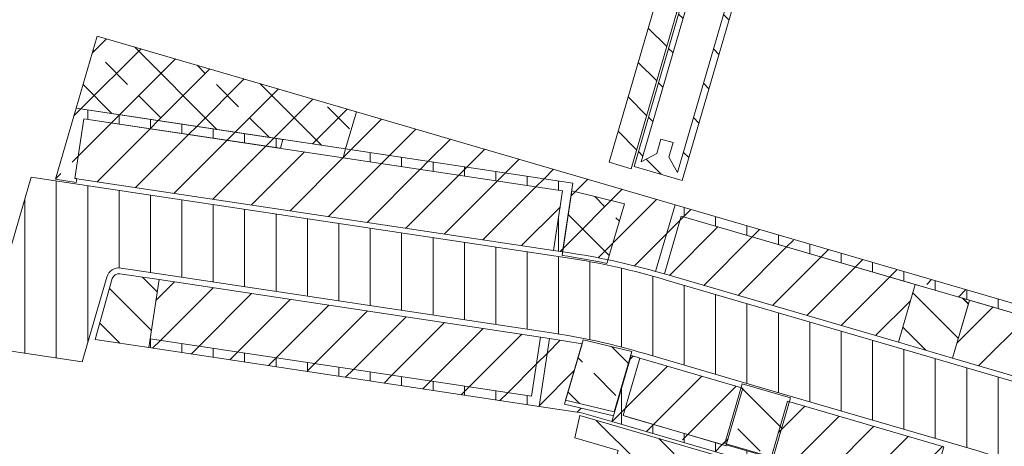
# Model space of a CAD drawing. Header units: metres. Extents: x 167411 to 168816, y 461777 to 462985.
# Tile 474 of 493: x 167600 to 167678, y 462823 to 462857. Entities that reach past the tile are written whole.
import ezdxf

# ---------------------------------------------------------------- set-up
doc = ezdxf.new("R2010")
doc.units = ezdxf.units.M
doc.header["$LTSCALE"] = 0.5
for name, color, linetype, lineweight, true_color in [('Noord-N-WE-GW-AANVULLEN-bomengranulaat t.b.v. bomen', 7, 'Continuous', 18, 0x01ffff), ('Noord-N-WE-GW-AANVULLEN-bomengranulaat TTE-tegel', 7, 'Continuous', 18, 0xff3f01), ('Noord-N-WE-GW-AANVULLEN-menggranulaat uitvullen', 7, 'Continuous', 18, 0xff7f01), ('Noord-N-WE-GW-AANVULLEN-teelgrond 2e en 3e grootte boom', 7, 'Continuous', 18, 0xbf01ff), ('Noord-N-WE-GW-AANVULLEN-teelgrond haag', 7, 'Continuous', 18, 0x00ff01), ('Noord-N-WE-GW-AANVULLEN-vrijgekomen grond', 7, 'Continuous', 18, 0x7fff01), ('Noord-N-WE-GW-AANVULLEN-vrijgekomen grond (uitvullen)', 7, 'Continuous', 18, 0x0100ff), ('Noord-N-WE-GW-AANVULLEN-zand uitvullen', 7, 'Continuous', 18, 0x3fff01), ('Noord-N-WE-GW-ONTGRAVEN-grond-boom kleiner dan 1 m', 7, 'Continuous', 18, 0x013fff), ('Noord-N-WE-GW-ONTGRAVEN-grond-haag', 7, 'Continuous', 18, 0x01ffff)]:
    doc.layers.add(name, color=color, linetype=linetype, lineweight=lineweight, true_color=true_color)
pattern_1 = [(90, (0, 0), (-2.5, 0), [])]
pattern_2 = [(45, (0, 0), (-1.767766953, 1.767766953), [])]
pattern_3 = [(135, (0, 0), (-3.535533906, -3.535533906), []), (135, (2e-16, 3.5355), (-3.535533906, -3.535533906), [2.5, -1.25])]
pattern_4 = [(45, (0, 0), (-3.535533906, 3.535533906), []), (45, (3.5355, 0), (-3.535533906, 3.535533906), [2.5, -1.25])]
pattern_5 = [(135, (0, 0), (-1.767766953, -1.767766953), [])]

msp = doc.modelspace()

# ---------------------------------------------------------------- hatches: boundary and pattern name
at = {"layer": 'Noord-N-WE-GW-AANVULLEN-bomengranulaat t.b.v. bomen'}
h = msp.add_hatch(dxfattribs=at)
h.set_pattern_fill('ANSI31', color=256, scale=20, angle=90)
h.set_pattern_definition(pattern_5)
edge = h.paths.add_edge_path()
edge.add_line((167610.686, 462836.249), (167607.571, 462836.718))
edge.add_arc((167607.489, 462836.174), 0.55, 81.44796, 163.73658)
edge.add_line((167606.961, 462836.328), (167605.59, 462831.474))
edge.add_line((167605.59, 462831.474), (167609.871, 462830.835))
edge.add_line((167609.871, 462830.835), (167610.686, 462836.249))
h = msp.add_hatch(dxfattribs=at)
h.set_pattern_fill('ANSI31', color=256, scale=20, angle=90)
h.set_pattern_definition(pattern_5)
h.paths.add_polyline_path([(167675.222, 462834.605), (167673.653, 462835.063), (167672.471, 462835.408), (167670.902, 462835.866), (167669.559, 462831.262), (167673.879, 462830.002), (167675.139, 462834.322)])
at = {"layer": 'Noord-N-WE-GW-AANVULLEN-bomengranulaat TTE-tegel'}
h = msp.add_hatch(dxfattribs=at)
h.set_pattern_fill('ANSI31', color=256, scale=20)
h.set_pattern_definition(pattern_2)
h.paths.add_polyline_path([(167604.703, 462849.051), (167603.989, 462844.306), (167642.101, 462838.574), (167642.814, 462843.32)])
h = msp.add_hatch(dxfattribs=at)
h.set_pattern_fill('ANSI31', color=256, scale=20)
h.set_pattern_definition(pattern_2)
h.paths.add_polyline_path([(167650.929, 462836.697), (167669.559, 462831.262), (167670.902, 462835.866), (167652.273, 462841.3)])
h = msp.add_hatch(dxfattribs=at)
h.set_pattern_fill('ANSI31', color=256, scale=20)
h.set_pattern_definition(pattern_2)
h.paths.add_polyline_path([(167610.686, 462836.249), (167609.976, 462831.532), (167640.355, 462826.964), (167641.064, 462831.681)])
h = msp.add_hatch(dxfattribs=at)
h.set_pattern_fill('ANSI31', color=256, scale=20)
h.set_pattern_definition(pattern_2)
h.paths.add_polyline_path([(167675.222, 462834.605), (167673.879, 462830.002), (167685.308, 462826.668), (167686.651, 462831.271)])
h = msp.add_hatch(dxfattribs=at)
h.set_pattern_fill('ANSI31', color=256, scale=20)
h.set_pattern_definition(pattern_2)
h.paths.add_polyline_path([(167655.881, 462823.175), (167657.175, 462827.61), (167648.983, 462830), (167647.64, 462825.422), (167648.217, 462825.254), (167655.263, 462823.199), (167655.839, 462823.031)])
h = msp.add_hatch(dxfattribs=at)
h.set_pattern_fill('ANSI31', color=256, scale=20)
h.set_pattern_definition(pattern_2)
h.paths.add_polyline_path([(167671.849, 462818.36), (167673.188, 462822.938), (167660.736, 462826.571), (167659.4, 462821.992)])
at = {"layer": 'Noord-N-WE-GW-AANVULLEN-menggranulaat uitvullen', "transparency": 33554687}
h = msp.add_hatch(dxfattribs=at)
h.set_pattern_fill('ANSI31', color=256, scale=20, angle=45)
h.set_pattern_definition(pattern_1)
edge = h.paths.add_edge_path()
edge.add_arc((167788.376, 462777.491), 243.38, 164.2657, 165.44285)
edge.add_arc((167604.139, 463034.426), 202.38, 255.30781, 259.84039)
edge.add_arc((167604.139, 463034.426), 202.38, 259.84039, 261.44777)
edge.add_line((167574.042, 462834.297), (167604.554, 462829.708))
edge.add_line((167604.554, 462829.708), (167606.529, 462836.454))
edge.add_arc((167607.49, 462836.171), 1.002, 81.56008, 163.62406, ccw=False)
edge.add_line((167607.637, 462837.163), (167607.806, 462837.137))
edge.add_line((167607.806, 462837.137), (167608.231, 462837.073))
edge.add_line((167608.231, 462837.073), (167640.864, 462832.166))
edge.add_line((167640.864, 462832.166), (167642.281, 462831.953))
edge.add_arc((167634.846, 462782.509), 50, 73.73638, 81.44777, ccw=False)
edge.add_line((167648.849, 462830.508), (167649.362, 462830.358))
edge.add_line((167649.362, 462830.358), (167657.041, 462828.117))
edge.add_line((167657.041, 462828.117), (167661.121, 462826.927))
edge.add_line((167661.121, 462826.927), (167676.001, 462822.586))
edge.add_line((167676.001, 462822.586), (167676.481, 462822.446))
edge.add_arc((167676.201, 462821.486), 1, -8.51963, 73.73638, ccw=False)
edge.add_line((167677.19, 462821.338), (167676.155, 462814.385))
edge.add_line((167676.155, 462814.385), (167707.516, 462805.236))
edge.add_line((167707.516, 462805.236), (167707.555, 462805.37))
edge.add_arc((167558.57, 462857.108), 157.712, 340.84942, 342.5653)
edge.add_line((167709.037, 462809.855), (167709.079, 462809.988))
edge.add_line((167709.079, 462809.988), (167688.093, 462816.111))
edge.add_arc((167688.933, 462818.991), 3, 163.73638, 253.73638, ccw=False)
edge.add_line((167686.053, 462819.831), (167687.714, 462825.524))
edge.add_line((167687.714, 462825.524), (167670.75, 462830.472))
edge.add_line((167670.75, 462830.472), (167651.07, 462836.214))
edge.add_arc((167634.767, 462782.091), 56.525, 73.23647, 81.43157)
edge.add_line((167643.189, 462837.985), (167641.771, 462838.198))
edge.add_line((167641.771, 462838.198), (167609.138, 462843.106))
edge.add_line((167609.138, 462843.106), (167600.509, 462844.403))
edge.add_line((167600.509, 462844.403), (167598.719, 462838.268))
edge.add_arc((167595.84, 462839.109), 3, 261.44777, 343.73638, ccw=False)
edge.add_line((167595.393, 462836.142), (167579.95, 462838.465))
edge.add_line((167579.95, 462838.465), (167574.786, 462839.241))
edge.add_line((167574.786, 462839.241), (167569.931, 462840.033))
edge.add_arc((167604.139, 463034.426), 197.38, 255.3193, 260.01975, ccw=False)
at = {"layer": 'Noord-N-WE-GW-AANVULLEN-teelgrond 2e en 3e grootte boom'}
h = msp.add_hatch(dxfattribs=at)
h.set_pattern_fill('ANSI33', color=256, scale=20, angle=90)
h.set_pattern_definition(pattern_3)
h.paths.add_polyline_path([(167625.539, 462846.656), (167626.4, 462849.609), (167605.763, 462855.629), (167604.087, 462849.882), (167609.208, 462849.112)])
h = msp.add_hatch(dxfattribs=at)
h.set_pattern_fill('ANSI33', color=256, scale=20, angle=90)
h.set_pattern_definition(pattern_3)
edge = h.paths.add_edge_path()
edge.add_line((167643.55, 462843.305), (167647.749, 462842.266))
edge.add_line((167647.749, 462842.266), (167646.354, 462837.538))
edge.add_arc((167634.554, 462781.007), 57.75, 78.20979, 81.81306)
edge.add_line((167642.778, 462838.168), (167643.55, 462843.305))
h = msp.add_hatch(dxfattribs=at)
h.set_pattern_fill('ANSI33', color=256, scale=20, angle=90)
h.set_pattern_definition(pattern_3)
h.paths.add_polyline_path([(167644.454, 462831.455), (167648.345, 462830.526), (167646.937, 462825.721), (167643.046, 462826.65)])
h = msp.add_hatch(dxfattribs=at)
h.set_pattern_fill('ANSI33', color=256, scale=20, angle=90)
h.set_pattern_definition(pattern_3)
h.paths.add_polyline_path([(167657.123, 462827.968), (167660.973, 462826.845), (167659.586, 462822.094), (167655.738, 462823.216)])
at = {"layer": 'Noord-N-WE-GW-AANVULLEN-teelgrond haag'}
h = msp.add_hatch(dxfattribs=at)
h.set_pattern_fill('ANSI31', color=256, scale=20, angle=45)
h.set_pattern_definition(pattern_1)
h.paths.add_polyline_path([(167620.551, 462847.406), (167604.087, 462849.882), (167602.439, 462844.234), (167604.093, 462843.986), (167604.137, 462844.283), (167603.989, 462844.306), (167604.703, 462849.051), (167620.348, 462846.698)])
h = msp.add_hatch(dxfattribs=at)
h.set_pattern_fill('ANSI31', color=256, scale=20, angle=45)
h.set_pattern_definition(pattern_1)
h.paths.add_polyline_path([(167625.335, 462845.948), (167642.814, 462843.32), (167642.101, 462838.574), (167642.822, 462838.465), (167643.645, 462843.933), (167625.539, 462846.656)])
h = msp.add_hatch(dxfattribs=at)
h.set_pattern_fill('ANSI31', color=256, scale=20, angle=45)
h.set_pattern_definition(pattern_1)
h.paths.add_polyline_path([(167686.009, 462826.463), (167685.308, 462826.668), (167686.651, 462831.271), (167673.653, 462835.063), (167672.471, 462835.408), (167652.273, 462841.3), (167650.929, 462836.697), (167650.227, 462836.895), (167651.776, 462842.206), (167687.556, 462831.768)])
h = msp.add_hatch(dxfattribs=at)
h.set_pattern_fill('ANSI31', color=256, scale=20, angle=45)
h.set_pattern_definition(pattern_1)
h.paths.add_polyline_path([(167641.786, 462831.572), (167641.064, 462831.681), (167640.355, 462826.964), (167609.976, 462831.532), (167609.871, 462830.835), (167640.968, 462826.153)])
h = msp.add_hatch(dxfattribs=at)
h.set_pattern_fill('ANSI31', color=256, scale=20, angle=45)
h.set_pattern_definition(pattern_1)
h.paths.add_polyline_path([(167676.002, 462816.409), (167676.074, 462816.892), (167671.784, 462818.139), (167671.849, 462818.36), (167659.4, 462821.992), (167659.423, 462822.07), (167655.858, 462823.095), (167655.839, 462823.031), (167647.64, 462825.422), (167648.983, 462830), (167648.756, 462830.066), (167648.281, 462830.202), (167646.741, 462824.945)])
at = {"layer": 'Noord-N-WE-GW-AANVULLEN-vrijgekomen grond'}
h = msp.add_hatch(dxfattribs=at)
h.set_pattern_fill('ANSI31', color=256, scale=20)
h.set_pattern_definition(pattern_2)
edge = h.paths.add_edge_path()
edge.add_arc((167404.248, 462118.31), 797.977, 66.912471, 77.738099, ccw=False)
edge.add_line((167717.165, 462852.375), (167716.933, 462849.755))
edge.add_arc((167404.248, 462118.31), 795.477, 66.853803, 77.754835)
edge.add_line((167572.965, 462895.689), (167573.723, 462898.083))
h = msp.add_hatch(dxfattribs=at)
h.set_pattern_fill('ANSI31', color=256, scale=20)
h.set_pattern_definition(pattern_2)
edge = h.paths.add_edge_path()
edge.add_line((167604.087, 462849.882), (167605.763, 462855.629))
edge.add_line((167605.763, 462855.629), (167651.776, 462842.206))
edge.add_line((167651.776, 462842.206), (167650.227, 462836.895))
edge.add_arc((167634.854, 462782.56), 56.468, 74.20182, 81.44784)
edge.add_line((167643.251, 462838.4), (167642.822, 462838.465))
edge.add_line((167642.822, 462838.465), (167643.645, 462843.933))
edge.add_line((167643.645, 462843.933), (167604.087, 462849.882))
h = msp.add_hatch(dxfattribs=at)
h.set_pattern_fill('ANSI31', color=256, scale=20)
h.set_pattern_definition(pattern_2)
h.paths.add_polyline_path([(167646.741, 462824.945), (167644.334, 462825.647), (167640.968, 462826.153), (167641.786, 462831.572), (167644.391, 462831.131), (167642.983, 462826.326), (167646.874, 462825.398)])
at = {"layer": 'Noord-N-WE-GW-AANVULLEN-vrijgekomen grond (uitvullen)'}
h = msp.add_hatch(dxfattribs=at)
h.set_pattern_fill('ANSI31', color=256, scale=20, angle=90)
h.set_pattern_definition(pattern_5)
h.paths.add_polyline_path([(167648.521, 462845.259), (167652.343, 462844.147), (167659.713, 462869.411), (167655.939, 462870.684)])
h.paths.add_polyline_path([(167650.655, 462847.437), (167651.615, 462847.157), (167651.279, 462846.005), (167651.962, 462844.776), (167659.059, 462869.104), (167657.92, 462868.433), (167657.494, 462867.311), (167656.546, 462867.631), (167656.793, 462868.814), (167656.214, 462870.064), (167649.082, 462845.617), (167650.319, 462846.285)], flags=16)
h = msp.add_hatch(dxfattribs=at)
h.set_pattern_fill('ANSI31', color=256, scale=20, angle=90)
h.set_pattern_definition(pattern_5)
edge = h.paths.add_edge_path(flags=16)
edge.add_arc((167555.858, 462697.561), 101.3, 84.63595, 86.30506)
edge.add_arc((167555.858, 462697.561), 101.3, 86.30506, 91.47538)
edge.add_arc((167550.708, 462897.495), 98.7, 269.96216, 271.47538, ccw=False)
edge.add_arc((167550.644, 462799.495), 0.7, 89.96216, 269.96216, ccw=False)
edge.add_arc((167550.708, 462897.495), 97.3, 269.96216, 271.47538)
edge.add_arc((167555.858, 462697.561), 102.7, 86.30506, 91.47538, ccw=False)
edge.add_arc((167555.858, 462697.561), 102.7, 84.63595, 86.30506, ccw=False)
edge.add_arc((167565.393, 462799.115), 0.7, -95.36405, 84.63595, ccw=False)
edge = h.paths.add_edge_path()
edge.add_line((167544.738, 462803.711), (167544.642, 462803.118))
edge.add_line((167544.642, 462803.118), (167547.725, 462798.289))
edge.add_line((167547.725, 462798.289), (167547.685, 462797.691))
edge.add_line((167547.685, 462797.691), (167548.685, 462797.679))
edge.add_line((167548.685, 462797.679), (167548.683, 462797.529))
edge.add_arc((167550.997, 462877.275), 79.78, 268.338, 271.6423)
edge.add_arc((167555.842, 462696.724), 100.836, 86.32651, 91.45392, ccw=False)
edge.add_arc((167555.177, 462689.045), 108.543, 83.20831, 86.23636, ccw=False)
edge.add_line((167568.014, 462796.826), (167568.574, 462801.031))
edge.add_arc((167473.785, 462047.159), 759.808, 82.833424, 84.566272)
edge.add_line((167545.734, 462803.553), (167544.738, 462803.711))
edge = h.paths.add_edge_path()
edge.add_arc((167473.772, 462047.06), 765.958, 83.222653, 84.490669, ccw=False)
edge.add_line((167564.164, 462807.666), (167564.045, 462806.672))
edge.add_line((167564.045, 462806.672), (167552.118, 462807.996))
edge.add_line((167552.118, 462807.996), (167552.047, 462807.4))
edge.add_arc((167545.66, 462749.796), 57.957, 83.67261, 84.64609)
edge.add_arc((167551.826, 462814.961), 7.5, 232.39334, 264.19626, ccw=False)
edge.add_line((167547.249, 462809.02), (167547.31, 462809.48))
edge = h.paths.add_edge_path()
edge.add_line((167548.468, 462833.677), (167549.44, 462833.442))
edge.add_arc((167788.377, 462777.491), 245.4, 166.8208, 171.87547)
edge.add_line((167545.44, 462812.172), (167544.841, 462812.23))
edge.add_arc((167551.826, 462814.961), 7.5, 170.999, 201.35466, ccw=False)
edge.add_line((167544.418, 462816.135), (167544.975, 462819.491))
edge.add_line((167544.975, 462819.491), (167545.566, 462819.394))
edge.add_arc((167788.377, 462777.491), 246.4, 166.81903, 170.20869, ccw=False)
h.paths.add_polyline_path([(167544.886, 462851.876), (167544.591, 462850.905), (167546.129, 462850.465), (167546.407, 462851.382)])
edge = h.paths.add_edge_path()
edge.add_line((167546.238, 462856.168), (167547.76, 462855.674))
edge.add_arc((167788.377, 462777.491), 253, 159.5872, 161.99972, ccw=False)
edge.add_line((167551.264, 462865.733), (167549.766, 462866.298))
edge.add_arc((167789.623, 462777.093), 255.908, 159.59932, 162.00121)
edge = h.paths.add_edge_path()
edge.add_line((167700.508, 462782.884), (167701.73, 462782.528))
edge.add_arc((167696.189, 462787.582), 7.5, 317.63315, 335.00163)
edge.add_line((167702.986, 462784.412), (167704.898, 462788.618))
edge.add_line((167704.898, 462788.618), (167704.349, 462788.859))
edge.add_arc((167550.156, 462857.165), 168.645, 336.10728, 339.32752)
edge.add_line((167707.942, 462797.629), (167707.025, 462797.978))
edge.add_arc((167512.884, 462872.847), 208.078, 334.38307, 338.91135, ccw=False)
at = {"layer": 'Noord-N-WE-GW-AANVULLEN-zand uitvullen'}
h = msp.add_hatch(dxfattribs=at)
h.set_pattern_fill('ANSI31', color=256, scale=20, angle=90)
h.set_pattern_definition(pattern_5)
edge = h.paths.add_edge_path()
edge.add_line((167586.527, 462890.399), (167584.753, 462890.816))
edge.add_line((167584.753, 462890.816), (167569.933, 462840.015))
edge.add_arc((167604.017, 463034.308), 197.26, 260.05011, 260.58225)
edge.add_line((167571.739, 462839.707), (167579.178, 462865.209))
edge.add_line((167579.178, 462865.209), (167586.527, 462890.399))
h.paths.add_polyline_path([(167572.771, 462895.382), (167573.671, 462897.745), (167577.098, 462906.738), (167575.397, 462907.386), (167571.872, 462898.134), (167570.988, 462895.813), (167569.025, 462896.561), (167568.165, 462894.302), (167570.867, 462893.273), (167569.621, 462890.002), (167566.919, 462891.032), (167565.483, 462887.265), (167569.146, 462885.869), (167572.116, 462893.662)])
h.paths.add_polyline_path([(167646.528, 462845.583), (167648.275, 462845.073), (167655.748, 462870.695), (167654.022, 462871.27)])
edge = h.paths.add_edge_path()
edge.add_line((167555.523, 462876.292), (167553.561, 462877.039))
edge.add_line((167553.561, 462877.039), (167557.834, 462888.253))
edge.add_line((167557.834, 462888.253), (167559.796, 462887.505))
edge.add_line((167559.796, 462887.505), (167561.36, 462891.61))
edge.add_arc((167555.94, 462893.675), 5.8, 339.14123, 410.22788)
edge.add_line((167559.651, 462898.133), (167548.14, 462867.924))
edge.add_arc((167789.501, 462776.975), 257.928, 159.35274, 163.31984)
edge.add_line((167542.426, 462851.008), (167544.176, 462850.507))
edge.add_arc((167789.501, 462776.975), 256.108, 159.55435, 163.31477, ccw=False)
edge.add_line((167549.527, 462866.438), (167551.493, 462865.696))
edge.add_line((167551.493, 462865.696), (167552.117, 462867.351))
edge.add_line((167552.117, 462867.351), (167555.523, 462876.292))
h.paths.add_polyline_path([(167558.232, 462888.401), (167558.767, 462889.802), (167560.168, 462889.268), (167559.634, 462887.867)], flags=16)
h.paths.add_polyline_path([(167553.226, 462875.262), (167553.76, 462876.664), (167555.162, 462876.13), (167554.628, 462874.728)], flags=16)
h.paths.add_polyline_path([(167559.746, 462887.374), (167557.915, 462888.072), (167553.742, 462877.12), (167555.573, 462876.423)], flags=17)
edge = h.paths.add_edge_path(flags=16)
edge.add_line((167503.98, 462839.354), (167539.092, 462838.787))
edge.add_arc((167788.255, 462777.373), 256.62, 166.15368, 172.06071)
edge.add_arc((167473.663, 462047.041), 768.158, 85.487838, 87.774467)
edge.add_line((167503.493, 462814.62), (167503.98, 462839.354))
edge = h.paths.add_edge_path()
edge.add_line((167497.496, 462839.478), (167497.522, 462840.778))
edge.add_line((167497.522, 462840.778), (167502.186, 462840.703))
edge.add_line((167502.186, 462840.703), (167502.297, 462846.372))
edge.add_line((167502.297, 462846.372), (167503.837, 462846.347))
edge.add_line((167503.837, 462846.347), (167503.957, 462852.446))
edge.add_line((167503.957, 462852.446), (167502.417, 462852.476))
edge.add_line((167502.417, 462852.476), (167502.626, 462863.075))
edge.add_line((167502.626, 462863.075), (167504.479, 462864.719))
edge.add_line((167504.479, 462864.719), (167504.345, 462857.91))
edge.add_line((167504.345, 462857.91), (167504.045, 462857.915))
edge.add_line((167504.045, 462857.915), (167503.964, 462852.916))
edge.add_line((167503.964, 462852.916), (167504.246, 462852.911))
edge.add_line((167504.246, 462852.911), (167504.109, 462845.956))
edge.add_line((167504.109, 462845.956), (167503.829, 462845.96))
edge.add_line((167503.829, 462845.96), (167503.73, 462840.898))
edge.add_line((167503.73, 462840.898), (167535.245, 462840.387))
edge.add_line((167535.245, 462840.387), (167535.325, 462845.38))
edge.add_line((167535.325, 462845.38), (167535.329, 462845.619))
edge.add_line((167535.329, 462845.619), (167536.24, 462845.604))
edge.add_arc((167535.967, 462828.744), 16.862, 73.74797, 89.07012, ccw=False)
edge.add_line((167540.686, 462844.932), (167540.713, 462845.028))
edge.add_line((167540.713, 462845.028), (167540.848, 462844.99))
edge.add_arc((167796.933, 462774.89), 265.506, 163.40489, 164.69107, ccw=False)
edge.add_line((167542.486, 462850.72), (167546.121, 462849.68))
edge.add_arc((167788.255, 462777.373), 252.7, 163.37306, 164.71367)
edge.add_line((167544.495, 462843.996), (167544.233, 462843.03))
edge.add_arc((167788.255, 462777.373), 252.7, 164.94046, 166.6645)
edge.add_line((167542.369, 462835.659), (167540.325, 462836.143))
edge.add_arc((167788.255, 462777.373), 254.8, 166.6645, 170.71247)
edge.add_line((167536.795, 462818.495), (167538.868, 462818.159))
edge.add_line((167538.868, 462818.159), (167538.486, 462815.753))
edge.add_arc((167532.754, 462816.634), 5.8, 289.80514, 351.26413, ccw=False)
edge.add_arc((167532.754, 462816.634), 5.8, 265.60934, 289.80514, ccw=False)
edge.add_arc((167473.663, 462047.041), 766.058, 85.609345, 87.771456)
edge.add_line((167503.452, 462812.52), (167502.525, 462812.555))
edge.add_arc((167502.699, 462818.353), 5.8, 181.2718, 268.27741, ccw=False)
edge.add_line((167496.901, 462818.224), (167502.261, 462818.119))
edge.add_line((167502.261, 462818.119), (167502.68, 462839.395))
edge.add_line((167502.68, 462839.395), (167497.496, 462839.478))
h.paths.add_polyline_path([(167535.995, 462842.337), (167536.019, 462843.837), (167537.519, 462843.813), (167537.495, 462842.313)], flags=16)
h.paths.add_polyline_path([(167537.065, 462818.164), (167538.546, 462817.927), (167538.31, 462816.446), (167536.828, 462816.683)], flags=16)
edge = h.paths.add_edge_path(flags=17)
edge.add_line((167542.336, 462835.523), (167540.429, 462835.975))
edge.add_arc((167788.255, 462777.373), 254.66, 166.69599, 170.68094)
edge.add_line((167536.956, 462818.611), (167538.89, 462818.297))
edge.add_arc((167788.566, 462777.305), 253.018, 166.6975, 170.67641, ccw=False)
h.paths.add_polyline_path([(167498.518, 462816.942), (167500.017, 462816.913), (167499.988, 462815.413), (167498.488, 462815.443)], flags=16)
h.paths.add_polyline_path([(167490.847, 462839.585), (167497.496, 462839.478), (167497.486, 462838.958), (167490.837, 462839.065)])
edge = h.paths.add_edge_path()
edge.add_line((167490.847, 462839.585), (167485.682, 462839.668))
edge.add_line((167485.682, 462839.668), (167485.264, 462818.453))
edge.add_line((167485.264, 462818.453), (167490.389, 462818.352))
edge.add_arc((167484.599, 462818.887), 5.815, 269.9332, 354.7251, ccw=False)
edge.add_line((167484.592, 462813.072), (167483.66, 462813.081))
edge.add_arc((167475.557, 461985.146), 827.975, 89.439276, 92.948585)
edge.add_arc((167431.434, 462841.785), 29.8, 251.36725, 272.94858, ccw=False)
edge.add_line((167421.912, 462813.547), (167420.464, 462814.036))
edge.add_line((167420.464, 462814.036), (167414.609, 462816.01))
edge.add_arc((167417.101, 462823.401), 7.8, 218.70559, 251.36725, ccw=False)
edge.add_line((167411.014, 462818.524), (167412.822, 462818.829))
edge.add_line((167412.822, 462818.829), (167422.583, 462815.537))
edge.add_arc((167431.434, 462841.785), 27.7, 251.36725, 272.94858)
edge.add_arc((167475.557, 461985.146), 830.075, 89.440695, 92.948585, ccw=False)
edge.add_line((167483.66, 462815.182), (167484.168, 462840.992))
edge.add_line((167484.168, 462840.992), (167490.868, 462840.884))
edge.add_line((167490.868, 462840.884), (167490.847, 462839.585))
h.paths.add_polyline_path([(167487.22, 462817.165), (167488.72, 462817.135), (167488.69, 462815.635), (167487.19, 462815.665)], flags=16)
h = msp.add_hatch(dxfattribs=at)
h.set_pattern_fill('ANSI31', color=256, scale=20, angle=90)
h.set_pattern_definition(pattern_5)
edge = h.paths.add_edge_path()
edge.add_line((167717.611, 462838.507), (167719.549, 462838.215))
edge.add_arc((167524.381, 462867.952), 197.42, 347.93478, 351.33671, ccw=False)
edge.add_line((167717.44, 462826.686), (167715.524, 462827.098))
edge.add_arc((167524.5, 462867.932), 195.34, 347.93386, 351.33644)
edge = h.paths.add_edge_path()
edge.add_arc((167524.5, 462867.932), 195.34, 344.55622, 346.21195, ccw=False)
edge.add_line((167712.786, 462815.914), (167714.675, 462815.391))
edge.add_arc((167524.184, 462868.012), 197.626, 344.55768, 346.2166)
edge.add_line((167716.119, 462820.927), (167714.211, 462821.376))
edge = h.paths.add_edge_path()
edge.add_line((167643.798, 462823.65), (167647.246, 462822.644))
edge.add_line((167647.246, 462822.644), (167640.609, 462799.892))
edge.add_line((167640.609, 462799.892), (167625.862, 462804.194))
edge.add_arc((167618.301, 462778.274), 27, 73.73704, 99.4548)
edge.add_line((167613.866, 462804.907), (167610.076, 462804.276))
edge.add_arc((167606.412, 462826.983), 23, 269.78034, 279.16755, ccw=False)
edge.add_arc((167606.412, 462826.983), 23, 260.34061, 269.78034, ccw=False)
edge.add_arc((167473.663, 462047.041), 768.158, 80.340606, 83.073374)
edge.add_line((167566.301, 462809.593), (167570.075, 462834.673))
edge.add_line((167570.075, 462834.673), (167568.281, 462834.986))
edge.add_line((167568.281, 462834.986), (167564.494, 462809.81))
edge.add_arc((167473.644, 462046.854), 768.346, 83.209421, 84.49883)
edge.add_arc((167788.255, 462777.373), 243.38, 165.44284, 171.90102, ccw=False)
edge.add_line((167552.688, 462838.546), (167548.894, 462839.531))
edge.add_line((167548.894, 462839.531), (167548.333, 462837.311))
edge.add_line((167548.333, 462837.311), (167551.154, 462836.628))
edge.add_line((167551.154, 462836.628), (167550.33, 462833.226))
edge.add_line((167550.33, 462833.226), (167549.545, 462833.416))
edge.add_arc((167788.255, 462777.373), 245.2, 166.78764, 171.92013)
edge.add_line((167545.489, 462811.837), (167544.466, 462811.936))
edge.add_arc((167551.704, 462814.843), 7.8, 201.88595, 231.97465)
edge.add_line((167546.899, 462808.699), (167547.015, 462809.579))
edge.add_arc((167473.65, 462046.942), 766.158, 83.207692, 84.505094, ccw=False)
edge.add_line((167564.264, 462807.723), (167564.016, 462805.637))
edge.add_line((167564.016, 462805.637), (167570.499, 462804.837))
edge.add_line((167570.499, 462804.837), (167570.765, 462806.92))
edge.add_arc((167473.663, 462047.041), 766.058, 80.467865, 82.717846, ccw=False)
edge.add_line((167600.523, 462802.522), (167600.175, 462800.451))
edge.add_line((167600.175, 462800.451), (167601.848, 462800.168))
edge.add_arc((167606.412, 462826.983), 27.2, 260.34061, 269.78034)
edge.add_arc((167606.412, 462826.983), 27.2, 269.78034, 279.19031)
edge.add_line((167610.756, 462800.132), (167614.555, 462800.764))
edge.add_arc((167618.301, 462778.273), 22.801, 90.80239, 99.45519, ccw=False)
edge.add_line((167617.982, 462801.072), (167617.95, 462803.171))
edge.add_arc((167618.301, 462778.274), 24.9, 73.73723, 90.80851, ccw=False)
edge.add_line((167625.274, 462802.178), (167636.104, 462799.018))
edge.add_line((167636.104, 462799.018), (167635.516, 462797.002))
edge.add_line((167635.516, 462797.002), (167645.116, 462794.202))
edge.add_line((167645.116, 462794.202), (167646.028, 462793.936))
edge.add_line((167646.028, 462793.936), (167647.204, 462797.968))
edge.add_line((167647.204, 462797.968), (167647.108, 462797.996))
edge.add_line((167647.108, 462797.996), (167647.949, 462800.876))
edge.add_line((167647.949, 462800.876), (167643.197, 462802.262))
edge.add_line((167643.197, 462802.262), (167648.994, 462822.134))
edge.add_line((167648.994, 462822.134), (167664.545, 462817.597))
edge.add_line((167664.545, 462817.597), (167658.748, 462797.726))
edge.add_line((167658.748, 462797.726), (167653.996, 462799.112))
edge.add_line((167653.996, 462799.112), (167653.156, 462796.231))
edge.add_line((167653.156, 462796.231), (167653.06, 462796.259))
edge.add_line((167653.06, 462796.259), (167651.884, 462792.227))
edge.add_line((167651.884, 462792.227), (167652.796, 462791.961))
edge.add_line((167652.796, 462791.961), (167663.956, 462788.706))
edge.add_line((167663.956, 462788.706), (167664.545, 462790.722))
edge.add_line((167664.545, 462790.722), (167693.344, 462782.32))
edge.add_line((167693.344, 462782.32), (167692.756, 462780.304))
edge.add_line((167692.756, 462780.304), (167693.883, 462779.976))
edge.add_arc((167696.067, 462787.464), 7.8, 253.73704, 316.25061)
edge.add_line((167701.701, 462782.07), (167700.064, 462782.548))
edge.add_line((167700.064, 462782.548), (167701.413, 462785.442))
edge.add_arc((167525.346, 462867.574), 194.282, 334.99174, 339.03949)
edge.add_line((167706.772, 462798.075), (167706.166, 462798.305))
edge.add_line((167706.166, 462798.305), (167707.412, 462801.576))
edge.add_line((167707.412, 462801.576), (167709.957, 462800.607))
edge.add_line((167709.957, 462800.607), (167709.966, 462800.631))
edge.add_line((167709.966, 462800.631), (167710.838, 462803.083))
edge.add_line((167710.838, 462803.083), (167711.161, 462804.019))
edge.add_line((167711.161, 462804.019), (167711.094, 462804.039))
edge.add_line((167711.094, 462804.039), (167707.394, 462805.118))
edge.add_arc((167524.5, 462867.932), 193.38, 335.00163, 341.04534, ccw=False)
edge.add_line((167699.764, 462786.211), (167698.296, 462783.063))
edge.add_line((167698.296, 462783.063), (167691.8, 462784.958))
edge.add_line((167691.8, 462784.958), (167659.655, 462794.336))
edge.add_line((167659.655, 462794.336), (167666.293, 462817.088))
edge.add_line((167666.293, 462817.088), (167675.914, 462814.281))
edge.add_line((167675.914, 462814.281), (167676.186, 462816.097))
edge.add_line((167676.186, 462816.097), (167644.19, 462825.432))
edge.add_line((167644.19, 462825.432), (167643.798, 462823.65))
edge = h.paths.add_edge_path()
edge.add_line((167707.574, 462805.211), (167711.206, 462804.152))
edge.add_arc((167524.5, 462867.932), 197.3, 341.13954, 342.51102)
edge.add_line((167712.679, 462808.639), (167709.05, 462809.697))
edge.add_arc((167524.5, 462867.932), 193.52, 341.08878, 342.48708, ccw=False)
h.paths.add_polyline_path([(167664.091, 462788.666), (167664.64, 462790.548), (167693.171, 462782.225), (167692.622, 462780.344)], flags=17)
h.paths.add_polyline_path([(167654.906, 462795.982), (167655.326, 462797.422), (167656.766, 462797.002), (167656.346, 462795.562)], flags=16)
h.paths.add_polyline_path([(167646.162, 462793.897), (167647.299, 462797.794), (167652.887, 462796.164), (167651.75, 462792.267)], flags=17)
h.paths.add_polyline_path([(167645.498, 462798.726), (167644.058, 462799.146), (167644.479, 462800.586), (167645.919, 462800.166)], flags=16)
edge = h.paths.add_edge_path(flags=17)
edge.add_line((167618.122, 462801.074), (167618.092, 462803.033))
edge.add_arc((167618.301, 462778.274), 24.76, 73.73724, 90.48418, ccw=False)
edge.add_line((167625.235, 462802.043), (167635.931, 462798.923))
edge.add_line((167635.931, 462798.923), (167635.382, 462797.041))
edge.add_line((167635.382, 462797.041), (167624.686, 462800.162))
edge.add_arc((167618.29, 462778.212), 22.862, 73.75486, 90.42281)
h.paths.add_polyline_path([(167616.106, 462802.749), (167616.2, 462801.252), (167617.697, 462801.346), (167617.603, 462802.843)], flags=16)
edge = h.paths.add_edge_path(flags=17)
edge.add_line((167570.598, 462804.824), (167570.852, 462806.808))
edge.add_arc((167473.663, 462047.041), 765.958, 80.475345, 82.710366, ccw=False)
edge.add_line((167600.408, 462802.44), (167600.076, 462800.468))
edge.add_arc((167473.658, 462047.007), 763.993, 80.475416, 82.710296)
edge = h.paths.add_edge_path(flags=17)
edge.add_line((167567.991, 462796.695), (167570.871, 462796.315))
edge.add_line((167570.871, 462796.315), (167571.178, 462798.643))
edge.add_arc((167569.295, 462798.892), 1.9, 352.46769, 442.46695)
edge.add_line((167569.544, 462800.775), (167568.552, 462800.901))
edge.add_line((167568.552, 462800.901), (167567.991, 462796.695))
edge = h.paths.add_edge_path()
edge.add_line((167553.821, 462843.274), (167550.242, 462844.25))
edge.add_line((167550.242, 462844.25), (167550.174, 462844.268))
edge.add_line((167550.174, 462844.268), (167548.929, 462839.666))
edge.add_line((167548.929, 462839.666), (167548.997, 462839.649))
edge.add_line((167548.997, 462839.649), (167552.588, 462838.716))
edge.add_arc((167788.255, 462777.373), 243.52, 164.29892, 165.40991, ccw=False)
at = {"layer": 'Noord-N-WE-GW-ONTGRAVEN-grond-boom kleiner dan 1 m'}
h = msp.add_hatch(dxfattribs=at)
h.set_pattern_fill('ANSI33', color=256, scale=20, angle=90)
h.set_pattern_definition(pattern_3)
edge = h.paths.add_edge_path()
edge.add_line((167610.686, 462836.249), (167607.571, 462836.718))
edge.add_arc((167607.489, 462836.174), 0.55, 81.44796, 163.73658)
edge.add_line((167606.961, 462836.328), (167605.59, 462831.474))
edge.add_line((167605.59, 462831.474), (167609.871, 462830.835))
edge.add_line((167609.871, 462830.835), (167610.686, 462836.249))
h = msp.add_hatch(dxfattribs=at)
h.set_pattern_fill('ANSI33', color=256, scale=20, angle=90)
h.set_pattern_definition(pattern_3)
h.paths.add_polyline_path([(167675.222, 462834.605), (167673.653, 462835.063), (167672.471, 462835.408), (167670.902, 462835.866), (167669.559, 462831.262), (167673.879, 462830.002), (167675.139, 462834.322)])
at = {"layer": 'Noord-N-WE-GW-ONTGRAVEN-grond-haag'}
h = msp.add_hatch(dxfattribs=at)
h.set_pattern_fill('ANSI33', color=256, scale=20)
h.set_pattern_definition(pattern_4)
h.paths.add_polyline_path([(167620.551, 462847.406), (167604.087, 462849.882), (167602.439, 462844.234), (167604.093, 462843.986), (167604.137, 462844.283), (167603.989, 462844.306), (167604.703, 462849.051), (167620.348, 462846.698)])
h = msp.add_hatch(dxfattribs=at)
h.set_pattern_fill('ANSI33', color=256, scale=20)
h.set_pattern_definition(pattern_4)
h.paths.add_polyline_path([(167625.335, 462845.948), (167642.814, 462843.32), (167642.101, 462838.574), (167642.822, 462838.465), (167643.645, 462843.933), (167625.539, 462846.656)])
h = msp.add_hatch(dxfattribs=at)
h.set_pattern_fill('ANSI33', color=256, scale=20)
h.set_pattern_definition(pattern_4)
h.paths.add_polyline_path([(167686.009, 462826.463), (167685.308, 462826.668), (167686.651, 462831.271), (167673.653, 462835.063), (167672.471, 462835.408), (167652.273, 462841.3), (167650.929, 462836.697), (167650.227, 462836.895), (167651.776, 462842.206), (167687.556, 462831.768)])
h = msp.add_hatch(dxfattribs=at)
h.set_pattern_fill('ANSI33', color=256, scale=20)
h.set_pattern_definition(pattern_4)
h.paths.add_polyline_path([(167641.786, 462831.572), (167641.064, 462831.681), (167640.355, 462826.964), (167609.976, 462831.532), (167609.871, 462830.835), (167640.968, 462826.153)])
h = msp.add_hatch(dxfattribs=at)
h.set_pattern_fill('ANSI33', color=256, scale=20)
h.set_pattern_definition(pattern_4)
h.paths.add_polyline_path([(167676.002, 462816.409), (167676.074, 462816.892), (167671.784, 462818.139), (167671.849, 462818.36), (167659.4, 462821.992), (167659.423, 462822.07), (167655.858, 462823.095), (167655.839, 462823.031), (167647.64, 462825.422), (167648.983, 462830), (167648.756, 462830.066), (167648.281, 462830.202), (167646.741, 462824.945)])

# ---------------------------------------------------------------- linework, layer by layer
at = {"layer": 'Noord-N-WE-GW-AANVULLEN-bomengranulaat t.b.v. bomen'}
msp.add_lwpolyline([(167610.686, 462836.249), (167607.571, 462836.718, 0.375321), (167606.961, 462836.328), (167605.59, 462831.474), (167609.871, 462830.835)], format="xyb", close=True, dxfattribs=at)
msp.add_lwpolyline([(167675.222, 462834.605), (167673.653, 462835.063), (167672.471, 462835.408), (167670.902, 462835.866), (167669.559, 462831.262), (167673.879, 462830.002), (167675.139, 462834.322)], close=True, dxfattribs=at)
at = {"layer": 'Noord-N-WE-GW-AANVULLEN-bomengranulaat TTE-tegel', "flags": 128}
for points in [[(167604.703, 462849.051), (167603.989, 462844.306), (167642.101, 462838.574), (167642.814, 462843.32)], [(167650.929, 462836.697), (167669.559, 462831.262), (167670.902, 462835.866), (167652.273, 462841.3)], [(167610.686, 462836.249), (167609.976, 462831.532), (167640.355, 462826.964), (167641.064, 462831.681)], [(167675.222, 462834.605), (167673.879, 462830.002), (167685.308, 462826.668), (167686.651, 462831.271)], [(167655.881, 462823.175), (167657.175, 462827.61), (167648.983, 462830), (167647.64, 462825.422), (167648.217, 462825.254), (167655.263, 462823.199), (167655.839, 462823.031)], [(167671.849, 462818.36), (167673.188, 462822.938), (167660.736, 462826.571), (167659.4, 462821.992)]]:
    msp.add_lwpolyline(points, close=True, dxfattribs=at)
at = {"layer": 'Noord-N-WE-GW-AANVULLEN-menggranulaat uitvullen'}
for points in [[(167687.714, 462825.524), (167670.75, 462830.472), (167651.07, 462836.214, 0.035773), (167643.189, 462837.985), (167641.771, 462838.198), (167609.138, 462843.106), (167600.509, 462844.403), (167598.719, 462838.268, -0.375321)], [(167574.042, 462834.297), (167604.554, 462829.708), (167606.529, 462836.454, -0.374203), (167607.637, 462837.163), (167607.806, 462837.137), (167608.231, 462837.073), (167640.864, 462832.166), (167642.281, 462831.953, -0.03366), (167648.849, 462830.508), (167649.362, 462830.358), (167657.041, 462828.117), (167661.121, 462826.927), (167676.001, 462822.586), (167676.481, 462822.446, -0.375158), (167677.19, 462821.338), (167676.155, 462814.385), (167707.516, 462805.236)]]:
    msp.add_lwpolyline(points, format="xyb", dxfattribs=at)
at = {"layer": 'Noord-N-WE-GW-AANVULLEN-teelgrond 2e en 3e grootte boom', "flags": 128}
for points in [[(167625.539, 462846.656), (167626.4, 462849.609), (167605.763, 462855.629), (167604.087, 462849.882), (167609.208, 462849.112)], [(167644.454, 462831.455), (167648.345, 462830.526), (167646.937, 462825.721), (167643.046, 462826.65)], [(167657.123, 462827.968), (167660.973, 462826.845), (167659.586, 462822.094), (167655.738, 462823.216)]]:
    msp.add_lwpolyline(points, close=True, dxfattribs=at)
msp.add_lwpolyline([(167643.55, 462843.305), (167647.749, 462842.266), (167646.354, 462837.538, 0.015724), (167642.778, 462838.168)], format="xyb", close=True, dxfattribs=at)
at = {"layer": 'Noord-N-WE-GW-AANVULLEN-teelgrond haag', "flags": 128}
for points in [[(167620.551, 462847.406), (167604.087, 462849.882), (167602.439, 462844.234), (167604.093, 462843.986), (167604.137, 462844.283), (167603.989, 462844.306), (167604.703, 462849.051), (167620.348, 462846.698)], [(167625.335, 462845.948), (167642.814, 462843.32), (167642.101, 462838.574), (167642.822, 462838.465), (167643.645, 462843.933), (167625.539, 462846.656)], [(167686.009, 462826.463), (167685.308, 462826.668), (167686.651, 462831.271), (167673.653, 462835.063), (167672.471, 462835.408), (167652.273, 462841.3), (167650.929, 462836.697), (167650.227, 462836.895), (167651.776, 462842.206), (167687.556, 462831.768)], [(167641.786, 462831.572), (167641.064, 462831.681), (167640.355, 462826.964), (167609.976, 462831.532), (167609.871, 462830.835), (167640.968, 462826.153)], [(167676.002, 462816.409), (167676.074, 462816.892), (167671.784, 462818.139), (167671.849, 462818.36), (167659.4, 462821.992), (167659.423, 462822.07), (167655.858, 462823.095), (167655.839, 462823.031), (167647.64, 462825.422), (167648.983, 462830), (167648.756, 462830.066), (167648.281, 462830.202), (167646.741, 462824.945)]]:
    msp.add_lwpolyline(points, close=True, dxfattribs=at)
at = {"layer": 'Noord-N-WE-GW-AANVULLEN-vrijgekomen grond', "flags": 128}
for points in [[(167573.723, 462898.083, -0.047271), (167717.165, 462852.375), (167716.933, 462849.755, 0.047601), (167572.965, 462895.689)], [(167604.087, 462849.882), (167605.763, 462855.629), (167651.776, 462842.206), (167650.227, 462836.895, 0.031627), (167643.251, 462838.4), (167642.822, 462838.465), (167643.645, 462843.933)]]:
    msp.add_lwpolyline(points, format="xyb", close=True, dxfattribs=at)
msp.add_lwpolyline([(167646.741, 462824.945), (167644.334, 462825.647), (167640.968, 462826.153), (167641.786, 462831.572), (167644.391, 462831.131), (167642.983, 462826.326), (167646.874, 462825.398)], close=True, dxfattribs=at)
at = {"layer": 'Noord-N-WE-GW-AANVULLEN-vrijgekomen grond (uitvullen)', "flags": 128}
for points in [[(167648.521, 462845.259), (167652.343, 462844.147), (167659.713, 462869.411), (167655.939, 462870.684)], [(167650.655, 462847.437), (167651.615, 462847.157), (167651.279, 462846.005), (167651.962, 462844.776), (167659.059, 462869.104), (167657.92, 462868.433), (167657.494, 462867.311), (167656.546, 462867.631), (167656.793, 462868.814), (167656.214, 462870.064), (167649.082, 462845.617), (167650.319, 462846.285)]]:
    msp.add_lwpolyline(points, close=True, dxfattribs=at)
at = {"layer": 'Noord-N-WE-GW-AANVULLEN-zand uitvullen'}
msp.add_lwpolyline([(167646.528, 462845.583), (167648.275, 462845.073), (167655.748, 462870.695), (167654.022, 462871.27)], close=True, dxfattribs=at)
msp.add_lwpolyline([(167691.8, 462784.958), (167659.655, 462794.336), (167666.293, 462817.088), (167675.914, 462814.281), (167676.186, 462816.097), (167644.19, 462825.432), (167643.798, 462823.65), (167647.246, 462822.644), (167640.609, 462799.892), (167625.862, 462804.194, 0.112688), (167613.866, 462804.907), (167610.076, 462804.276, -0.040982), (167606.324, 462803.983, -0.041212), (167602.553, 462804.309, 0.011925), (167566.301, 462809.593)], format="xyb", dxfattribs=at)
at = {"layer": 'Noord-N-WE-GW-ONTGRAVEN-grond-boom kleiner dan 1 m'}
msp.add_lwpolyline([(167610.686, 462836.249), (167607.571, 462836.718, 0.375321), (167606.961, 462836.328), (167605.59, 462831.474), (167609.871, 462830.835)], format="xyb", close=True, dxfattribs=at)
msp.add_lwpolyline([(167675.222, 462834.605), (167673.653, 462835.063), (167672.471, 462835.408), (167670.902, 462835.866), (167669.559, 462831.262), (167673.879, 462830.002), (167675.139, 462834.322)], close=True, dxfattribs=at)
at = {"layer": 'Noord-N-WE-GW-ONTGRAVEN-grond-haag', "flags": 128}
for points in [[(167620.551, 462847.406), (167604.087, 462849.882), (167602.439, 462844.234), (167604.093, 462843.986), (167604.137, 462844.283), (167603.989, 462844.306), (167604.703, 462849.051), (167620.348, 462846.698)], [(167625.335, 462845.948), (167642.814, 462843.32), (167642.101, 462838.574), (167642.822, 462838.465), (167643.645, 462843.933), (167625.539, 462846.656)], [(167686.009, 462826.463), (167685.308, 462826.668), (167686.651, 462831.271), (167673.653, 462835.063), (167672.471, 462835.408), (167652.273, 462841.3), (167650.929, 462836.697), (167650.227, 462836.895), (167651.776, 462842.206), (167687.556, 462831.768)], [(167641.786, 462831.572), (167641.064, 462831.681), (167640.355, 462826.964), (167609.976, 462831.532), (167609.871, 462830.835), (167640.968, 462826.153)], [(167676.002, 462816.409), (167676.074, 462816.892), (167671.784, 462818.139), (167671.849, 462818.36), (167659.4, 462821.992), (167659.423, 462822.07), (167655.858, 462823.095), (167655.839, 462823.031), (167647.64, 462825.422), (167648.983, 462830), (167648.756, 462830.066), (167648.281, 462830.202), (167646.741, 462824.945)]]:
    msp.add_lwpolyline(points, close=True, dxfattribs=at)

doc.saveas('drawing.dxf')
